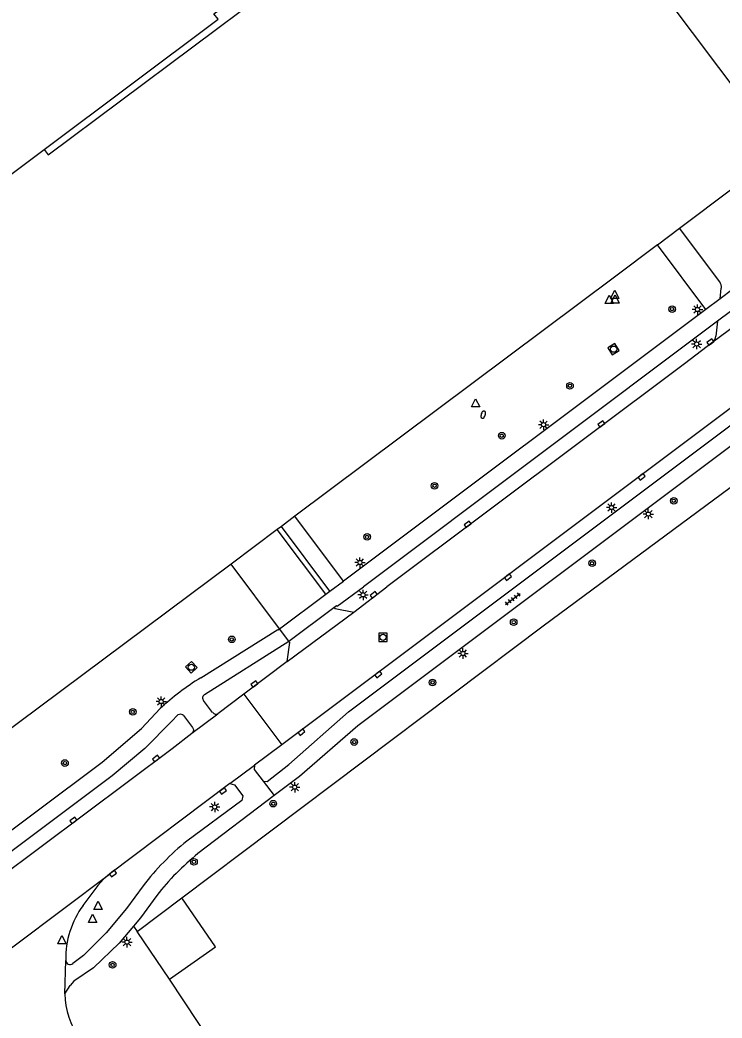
# Model space of a CAD drawing. Extents: x 130998 to 133001, y 398999 to 403002.
# Drawn here: x 131227 to 131311.7, y 399566.2 to 399686.6 of the extents above; entities that cross this region are included whole.
import ezdxf

# ---------------------------------------------------------------- set-up
doc = ezdxf.new("R2010")
doc.units = 0
for name, color, linetype in [('gg-afsc-hekwerk', 7, 'Continuous'), ('gg-bbg-hoofdgebouw', 7, 'Continuous'), ('gg-bbg-luifel en loopbrug', 7, 'Continuous'), ('gg-knt-verharding', 7, 'Continuous'), ('gg-knt-verharding nz', 7, 'Continuous'), ('gt-grn-groengrens', 7, 'Continuous'), ('gt-grn-weggrens', 7, 'Continuous'), ('gt-symb-boom', 7, 'Continuous'), ('gt-symb-brandkraan', 7, 'Continuous'), ('gt-symb-kolk', 7, 'Continuous'), ('gt-symb-lichtmast', 7, 'Continuous'), ('gt-symb-rioolschacht', 7, 'Continuous'), ('gt-symb-tegel verharding', 7, 'Continuous'), ('gt-symb-waterafsluiter', 7, 'Continuous')]:
    doc.layers.add(name, color=color, linetype=linetype)

# ---------------------------------------------------------------- blocks, each defined once
blk = doc.blocks.new('gt0-LMAST')
at = {"layer": 'gt-symb-lichtmast'}
for p, q in [((-0.18, 0.17), (-0.45, 0.44)), ((-0.01, 0.25), (-0.01, 0.62)), ((0.17, 0.17), (0.44, 0.44)), ((-0.26, 0), (-0.63, 0)), ((-0.18, -0.18), (-0.45, -0.45)), ((-0.01, -0.25), (-0.01, -0.63)), ((0.44, -0.45), (0.17, -0.18)), ((0.24, 0), (0.62, 0))]:
    blk.add_line(p, q, dxfattribs=at)
blk.add_circle((-0.01, 0), 0.25, dxfattribs=at)
blk = doc.blocks.new('gt0-KOLK')
at = {"layer": 'gt-symb-kolk'}
blk.add_lwpolyline([(0, 0), (0.37, 0), (0.37, 0.4), (-0.38, 0.4), (-0.38, 0), (0, 0)], dxfattribs=at)
blk = doc.blocks.new('gt0-BOOM')
at = {"layer": 'gt-symb-boom'}
for radius in [0.4, 0.2]:
    blk.add_circle((0, 0), radius, dxfattribs=at)
blk = doc.blocks.new('gt0-RS')
at = {"layer": 'gt-symb-rioolschacht'}
blk.add_lwpolyline([(-0.5, -0.5), (0.5, -0.5), (0.5, 0.5), (-0.5, 0.5)], close=True, dxfattribs=at)
blk.add_circle((0, 0), 0.375, dxfattribs=at)
blk = doc.blocks.new('gt0-TEG1')
at = {"layer": 'gt-symb-tegel verharding'}
for p, q in [((-1.12, 0), (1.12, 0)), ((-0.9, -0.25), (-0.9, 0.25)), ((-0.45, -0.25), (-0.45, 0.25)), ((0, -0.25), (0, 0.25)), ((0.45, -0.25), (0.45, 0.25)), ((0.9, -0.25), (0.9, 0.25))]:
    blk.add_line(p, q, dxfattribs=at)
blk = doc.blocks.new('gt0-WAFSL')
at = {"layer": 'gt-symb-waterafsluiter'}
for p, q in [((-0.5, -0.33), (0, 0.67)), ((0, 0.67), (0.5, -0.33)), ((0.5, -0.33), (-0.5, -0.33))]:
    blk.add_line(p, q, dxfattribs=at)
blk = doc.blocks.new('gt0-BR')
at = {"layer": 'gt-symb-brandkraan'}
for centre, radius, start, end in [((-0.24, 0), 0.206, 107.5669, 252.4331), ((0.6, -2.66), 3, 106.892, 107.5669), ((0, -0.69), 0.938, 73.108, 106.892), ((-0.6, -2.66), 3, 72.4331, 73.108), ((0.24, 0), 0.206, 287.567, 72.4331), ((0.6, 2.66), 3, 252.4331, 253.108), ((0, 0.69), 0.938, 253.108, 286.8921), ((-0.6, 2.66), 3, 286.8921, 287.567)]:
    blk.add_arc(centre, radius, start, end, dxfattribs=at)

msp = doc.modelspace()

# ---------------------------------------------------------------- linework, layer by layer
at = {"layer": 'gg-afsc-hekwerk'}
for p, q in [((131306.58, 399661.45), (131313.02, 399666.3)), ((131303.93, 399659.45), (131306.58, 399661.45)), ((131260.18, 399626.72), (131258.56, 399625.5)), ((131258.56, 399625.5), (131258.07, 399625.14)), ((131258.07, 399625.14), (131252.49, 399620.97)), ((131252.49, 399620.97), (131181.56, 399567.99)), ((131241.17, 399576.67), (131246.57, 399580.73)), ((131245.06, 399570.93), (131241.17, 399576.67))]:
    msp.add_line(p, q, dxfattribs=at)
for points in [[(131246.57, 399580.73), (131290.13, 399613.52), (131372.46, 399674.4)], [(131303.93, 399659.45), (131298.73, 399655.53), (131260.18, 399626.72)], [(131245.06, 399570.93), (131250.63, 399574.84), (131246.57, 399580.73)], [(131293.08, 399500), (131251.89, 399560.61), (131245.06, 399570.93)]]:
    msp.add_lwpolyline(points, dxfattribs=at)
at = {"layer": 'gg-bbg-hoofdgebouw'}
msp.add_line((131154.24, 399614.34), (131229.94, 399670.94), dxfattribs=at)
msp.add_lwpolyline([(131229.94, 399670.94), (131250.92, 399686.63), (131250.43, 399687.29), (131253.41, 399689.53), (131253.89, 399688.94), (131264.08, 399696.57), (131255.42, 399708.08), (131245.24, 399700.47), (131245.72, 399699.82), (131242.29, 399697.28), (131241.3, 399698.61)], dxfattribs=at)
at = {"layer": 'gg-bbg-luifel en loopbrug'}
msp.add_lwpolyline([(131229.94, 399670.94), (131230.43, 399670.29), (131265.32, 399696.38), (131255.6, 399709.31), (131241.3, 399698.61)], dxfattribs=at)
at = {"layer": 'gg-knt-verharding'}
for p, q in [((131271.4, 399733.99), (131315.48, 399675.21)), ((131367.91, 399681.17), (131258.6, 399599.17)), ((131311.42, 399654.98), (131306.58, 399661.45)), ((131309.75, 399651.67), (131303.93, 399659.45)), ((131325.08, 399658.57), (131310.58, 399647.7)), ((131311.47, 399652.95), (131311.61, 399654.22)), ((131311.47, 399652.95), (131309.75, 399651.67)), ((131309.75, 399651.67), (131266.05, 399618.9)), ((131311.16, 399650.26), (131268.45, 399618.23)), ((131311.16, 399650.26), (131310.95, 399648.42)), ((131310.58, 399647.7), (131307.15, 399645.1)), ((131307.15, 399645.1), (131271.28, 399618.21)), ((131266.05, 399618.9), (131260.18, 399626.72)), ((131264.41, 399617.68), (131258.56, 399625.5)), ((131263.93, 399617.32), (131258.07, 399625.14)), ((131258.35, 399613.16), (131252.49, 399620.97)), ((131267.3, 399615.18), (131271.28, 399618.21)), ((131259.25, 399609.22), (131267.3, 399615.18)), ((131249.27, 399605.24), (131259.46, 399611.68)), ((131259.25, 399609.22), (131254.02, 399605.28)), ((131254.02, 399605.28), (131250.89, 399602.92)), ((131250.27, 399603.07), (131249.18, 399604.52)), ((131243.96, 399603.55), (131241.71, 399601.16)), ((131246.09, 399602.77), (131245.32, 399602)), ((131247.76, 399600.57), (131250.89, 399602.92)), ((131245.38, 399598.72), (131247.76, 399600.57)), ((131258.6, 399599.17), (131255.33, 399596.72)), ((131219.88, 399579.66), (131245.38, 399598.72)), ((131252.36, 399594.5), (131255.33, 399596.72)), ((131252.36, 399594.5), (131237.82, 399583.59)), ((131257.7, 399593.05), (131248.49, 399586.06)), ((131232.45, 399569.14), (131232.56, 399573.19)), ((131232.45, 399569.14), (131233.1, 399570.17))]:
    msp.add_line(p, q, dxfattribs=at)
for points in [[(131256.36, 399594.81), (131256.84, 399594.76), (131259.46, 399596.79), (131266.66, 399603.16), (131363.23, 399675.56), (131371.68, 399681.02)], [(131373.66, 399680.19), (131369.96, 399677.52), (131364.46, 399673.97), (131267.77, 399601.45), (131260.73, 399595.36), (131257.7, 399593.05)], [(131264.9, 399615.73), (131265.22, 399615.96), (131265.3, 399615.88), (131268.45, 399618.23)], [(131264.9, 399615.73), (131265.03, 399615.61), (131267.3, 399615.18)], [(131248.84, 399607.24), (131258.12, 399613.09), (131258.2, 399613.03), (131258.35, 399613.16)], [(131259.25, 399609.22), (131259.58, 399611.51), (131259.46, 399611.68)], [(131246.77, 399602.7), (131247.86, 399601.25), (131247.96, 399601.01), (131247.95, 399600.89), (131247.88, 399600.72), (131247.76, 399600.57)], [(131245.32, 399602), (131242.08, 399598.75), (131238.14, 399595.45), (131222.83, 399584), (131216.31, 399580.07)], [(131179.04, 399553.81), (131203.81, 399572.44), (131212.72, 399579.8), (131215.93, 399582.08), (131220.91, 399585.12), (131236.96, 399597.08), (131241.71, 399601.16)], [(131255.33, 399596.72), (131255.28, 399596.18), (131256.36, 399594.81)], [(131252.36, 399594.5), (131252.92, 399594.34), (131253.91, 399593.03), (131253.8, 399592.48), (131247.17, 399587.57)], [(131202.8, 399557.31), (131220.79, 399570.79), (131237.82, 399583.59)], [(131237.82, 399583.59), (131237.11, 399582.99), (131236.43, 399582.23), (131234.63, 399579.8)], [(131241.89, 399582.17), (131239.88, 399579.43), (131237.45, 399576.5), (131234.71, 399573.79), (131233.41, 399572.83)], [(131243.53, 399581.03), (131241.57, 399578.33), (131240.73, 399577.32)], [(131240.73, 399577.32), (131239, 399575.25), (131235.91, 399572.31), (131233.54, 399570.67), (131233.1, 399570.17)]]:
    msp.add_lwpolyline(points, dxfattribs=at)
for centre, radius, start, end in [((131310.5, 399654.34), 1.12, 353.9065, 34.5958), ((131309.63, 399648.63), 1.34, 315.761, 351.172), ((131262.69, 399583.85), 27.18, 120.6456, 133.5627), ((131249.55, 399604.83), 0.491, 124.3725, 220.3656), ((131246.38, 399602.29), 0.57, 46.2649, 121.146), ((131250.66, 399603.33), 0.468, 214.2463, 299.9936), ((131266.98, 399562.92), 31.63, 128.7863, 142.4913), ((131268.65, 399561.21), 32, 129.0584, 141.7331), ((131243.32, 399573.45), 10.76, 143.7867, 181.3563), ((131233.06, 399573.2), 0.506, 180.8354, 312.5881), ((131242.51, 399569.42), 10.07, 181.581, 213.7566)]:
    msp.add_arc(centre, radius, start, end, dxfattribs=at)
at = {"layer": 'gg-knt-verharding nz'}
for p, q in [((131319.72, 399659.16), (131311.47, 399652.95)), ((131322.33, 399658.64), (131311.16, 399650.26)), ((131264.41, 399617.68), (131266.05, 399618.9)), ((131258.35, 399613.16), (131263.93, 399617.32)), ((131263.93, 399617.32), (131264.41, 399617.68)), ((131259.46, 399611.68), (131264.9, 399615.73))]:
    msp.add_line(p, q, dxfattribs=at)
at = {"layer": 'gt-grn-groengrens'}
msp.add_line((131240.73, 399577.32), (131241.17, 399576.67), dxfattribs=at)
at = {"layer": 'gt-grn-weggrens'}
for p, q in [((131259.46, 399611.68), (131258.35, 399613.16)), ((131254.02, 399605.28), (131258.6, 399599.17)), ((131256.36, 399594.81), (131257.7, 399593.05))]:
    msp.add_line(p, q, dxfattribs=at)

# ---------------------------------------------------------------- block references
at = {"layer": 'gt-symb-boom'}
for p, rotation in [((131305.67, 399651.7), -90.00000000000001), ((131293.36, 399642.45), -90.00000000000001), ((131285.13, 399636.44), -90.00000000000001), ((131277.03, 399630.4), -90.00000000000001), ((131305.88, 399628.59), -90.00000000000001), ((131268.89, 399624.24), -90.00000000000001), ((131296.03, 399621.06), -90.00000000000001), ((131286.57, 399613.96), -90.00000000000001), ((131252.58, 399611.89), -90.00000000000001), ((131276.79, 399606.69), -90.00000000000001), ((131240.64, 399603.14), -90.00000000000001), ((131267.34, 399599.51), -90.00000000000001), ((131232.46, 399596.98), -90.00000000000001), ((131257.58, 399592.08), -90.00000000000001), ((131248.02, 399585.07), -90.00000000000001), ((131238.21, 399572.65), 124.1190628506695)]:
    msp.add_blockref('gt0-BOOM', p, dxfattribs=dict(at, rotation=rotation))
at = {"layer": 'gt-symb-brandkraan', "rotation": 72.41690287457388}
msp.add_blockref('gt0-BR', (131282.9, 399638.99), dxfattribs=at)
at = {"layer": 'gt-symb-kolk'}
for p, rotation in [((131310.41, 399647.57), 36.93929617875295), ((131297.28, 399637.7), 36.869897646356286), ((131301.88, 399631.64), -142.84362584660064), ((131281.13, 399625.6), 36.869897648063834), ((131285.75, 399619.54), -143.13010235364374), ((131269.82, 399617.1), 37.10555521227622), ((131270.11, 399607.81), -143.13010235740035), ((131255.43, 399606.34), 36.97964408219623), ((131260.86, 399600.86), -143.17596648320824), ((131243.57, 399597.37), 36.789699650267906), ((131251.38, 399593.76), -143.13010235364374), ((131233.6, 399589.91), 36.377067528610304), ((131238.12, 399583.82), -143.62293247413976)]:
    msp.add_blockref('gt0-KOLK', p, dxfattribs=dict(at, rotation=rotation))
at = {"layer": 'gt-symb-lichtmast'}
for p in [(131308.74, 399651.65), (131308.64, 399647.49), (131290.18, 399637.76), (131298.38, 399627.78), (131302.81, 399626.99), (131268.04, 399621.15), (131268.42, 399617.25), (131280.46, 399610.19), (131244.07, 399604.39), (131260.18, 399594.07), (131250.53, 399591.68), (131239.95, 399575.39)]:
    msp.add_blockref('gt0-LMAST', p, dxfattribs=at)
at = {"layer": 'gt-symb-rioolschacht'}
for p, rotation in [((131298.62, 399646.87), 32.29094835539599), ((131247.7, 399608.53), 132.44710185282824)]:
    msp.add_blockref('gt0-RS', p, dxfattribs=dict(at, rotation=rotation))
msp.add_blockref('gt0-RS', (131270.82, 399612.13), dxfattribs=at)
at = {"layer": 'gt-symb-tegel verharding', "rotation": 36.869897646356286}
msp.add_blockref('gt0-TEG1', (131286.47, 399616.75), dxfattribs=at)
at = {"layer": 'gt-symb-waterafsluiter'}
for p in [(131298.09, 399652.69), (131298.76, 399653.32), (131298.79, 399652.73), (131281.97, 399640.23), (131236.46, 399579.66), (131235.8, 399578.09), (131232.09, 399575.51)]:
    msp.add_blockref('gt0-WAFSL', p, dxfattribs=at)

doc.saveas('drawing.dxf')
